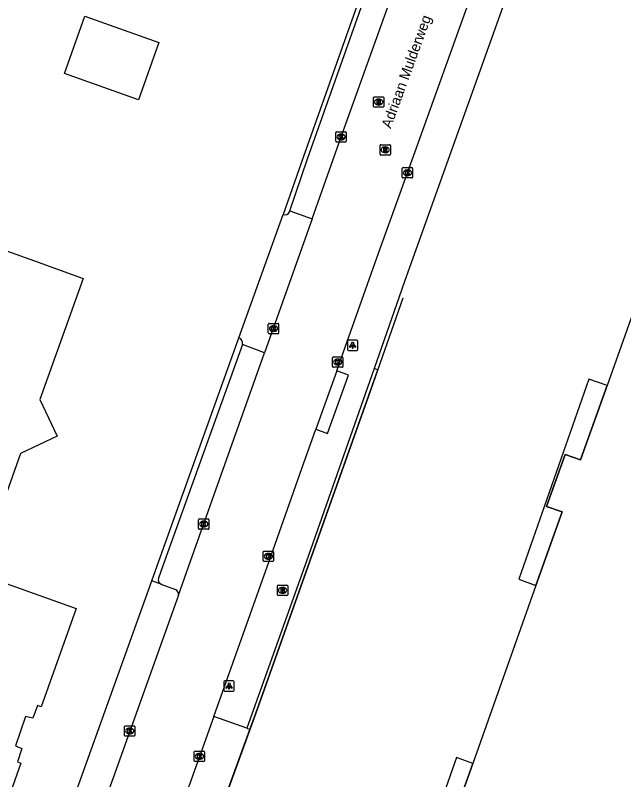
# Model space of a CAD drawing. Extents: x 155018 to 156648, y 383980 to 385733.
# Drawn here: x 155695.9 to 155754.8, y 384978.8 to 385052.9 of the extents above; entities that cross this region are included whole.
import ezdxf

# ---------------------------------------------------------------- set-up
doc = ezdxf.new("R2010")
doc.units = 0
for name, color, linetype in [('IMGEO_Brandkraan', 7, 'Continuous'), ('IMGEO_Groenvoorziening', 7, 'Continuous'), ('IMGEO_Hek', 7, 'Continuous'), ('IMGEO_Kolk', 7, 'Continuous'), ('IMGEO_Lichtpunt', 7, 'Continuous'), ('IMGEO_Openbare_ruimte_label', 7, 'Continuous'), ('IMGEO_Pand', 7, 'Continuous'), ('IMGEO_Pand_overbouw', 7, 'Continuous'), ('IMGEO_Rijbaan_lokaal_gesloten', 7, 'Continuous'), ('IMGEO_Rioolput', 7, 'Continuous'), ('IMGEO_Voetpad_open', 7, 'Continuous')]:
    doc.layers.add(name, color=color, linetype=linetype)

msp = doc.modelspace()

# ---------------------------------------------------------------- linework, layer by layer
at = {"layer": 'IMGEO_Brandkraan'}
for p, q in [((155721.253, 384996.734), (155721.253, 384997.586)), ((155721.328, 384997.66), (155722.18, 384997.66)), ((155721.741, 384997.44), (155721.766, 384997.44)), ((155722.254, 384997.586), (155722.254, 384996.734)), ((155722.18, 384996.66), (155721.328, 384996.66)), ((155721.764, 384996.88), (155721.739, 384996.88))]:
    msp.add_line(p, q, dxfattribs=at)
for points in [[(155721.253, 384996.734), (155721.253, 384997.586)], [(155721.328, 384997.66), (155722.18, 384997.66)], [(155721.601, 384997.36), (155721.601, 384996.96), (155721.814, 384996.96)], [(155721.832, 384997.36), (155721.601, 384997.36)], [(155721.78, 384997.279), (155721.726, 384997.279), (155721.726, 384997.203)], [(155721.726, 384997.203), (155721.779, 384997.203)], [(155721.788, 384997.127), (155721.726, 384997.127), (155721.726, 384997.046)], [(155721.726, 384997.046), (155721.788, 384997.046)], [(155722.254, 384997.586), (155722.254, 384996.734)], [(155722.18, 384996.66), (155721.328, 384996.66)]]:
    msp.add_lwpolyline(points, dxfattribs=at)
for centre, radius, start, end in [((155721.33, 384997.584), 0.0765, 91.55205, 178.44795), ((155721.33, 384997.584), 0.0765, 91.55205, 178.44795), ((155721.781, 384997.241), 0.0379, 267.82845, 90.93552), ((155721.789, 384997.086), 0.0404, 269.87594, 90.50774), ((155721.82, 384997.211), 0.251, 268.66757, 293.53466), ((155721.836, 384997.215), 0.145, 59.4692, 91.53667), ((155721.861, 384997.262), 0.0922, 285.51372, 58.15012), ((155721.866, 384997.07), 0.105, 301.31148, 78.98903), ((155722.178, 384997.584), 0.0765, 1.55205, 88.44795), ((155722.178, 384997.584), 0.0765, 1.55205, 88.44795), ((155721.33, 384996.736), 0.0765, 181.55205, 268.44795), ((155721.33, 384996.736), 0.0765, 181.55205, 268.44795), ((155722.178, 384996.736), 0.0765, 271.55205, 358.44795), ((155722.178, 384996.736), 0.0765, 271.55205, 358.44795)]:
    msp.add_arc(centre, radius, start, end, dxfattribs=at)
for centre, major_axis, ratio, start_param, end_param in [((155721.74, 384997.16), (-0.387, 0.002), 0.722429, 4.712389, 7.853982), ((155721.765, 384997.16), (-0.39, 0.002), 0.717154, 1.570796, 4.712389)]:
    msp.add_ellipse(centre, major_axis=major_axis, ratio=ratio, start_param=start_param, end_param=end_param, dxfattribs=at)
at = {"layer": 'IMGEO_Groenvoorziening'}
msp.add_lwpolyline([(155718.598, 384983.687), (155719.139, 384985.171), (155724.402, 385000), (155730.975, 385018.536), (155730.642, 385018.653)], dxfattribs=at)
at = {"layer": 'IMGEO_Hek'}
for points in [[(155733.417, 385025.46), (155730.074, 385015.981), (155724.402, 385000)], [(155724.402, 385000), (155719.139, 384985.171), (155715.7, 384975.738), (155702.844, 384939.771), (155702.172, 384937.868)]]:
    msp.add_lwpolyline(points, dxfattribs=at)
at = {"layer": 'IMGEO_Kolk'}
for p, q in [((155726.918, 385040.669), (155726.918, 385041.521)), ((155726.993, 385041.595), (155727.845, 385041.595)), ((155727.919, 385041.521), (155727.919, 385040.669)), ((155727.429, 385040.815), (155727.404, 385040.815)), ((155727.406, 385041.375), (155727.431, 385041.375)), ((155727.845, 385040.595), (155726.993, 385040.595)), ((155733.348, 385037.188), (155733.348, 385038.04)), ((155733.423, 385038.114), (155734.275, 385038.114)), ((155733.836, 385037.894), (155733.861, 385037.894)), ((155734.349, 385038.04), (155734.349, 385037.188)), ((155734.275, 385037.114), (155733.423, 385037.114)), ((155733.859, 385037.334), (155733.834, 385037.334)), ((155720.374, 385022.102), (155720.374, 385022.954)), ((155720.449, 385023.028), (155721.301, 385023.028)), ((155721.375, 385022.954), (155721.375, 385022.102)), ((155720.885, 385022.248), (155720.86, 385022.248)), ((155720.862, 385022.808), (155720.887, 385022.808)), ((155721.301, 385022.028), (155720.449, 385022.028)), ((155726.603, 385018.851), (155726.603, 385019.703)), ((155726.678, 385019.777), (155727.53, 385019.777)), ((155727.091, 385019.557), (155727.116, 385019.557)), ((155727.604, 385019.703), (155727.604, 385018.851)), ((155727.53, 385018.777), (155726.678, 385018.777)), ((155727.114, 385018.997), (155727.089, 385018.997)), ((155713.617, 385003.151), (155713.617, 385004.003)), ((155713.692, 385004.077), (155714.544, 385004.077)), ((155714.105, 385003.857), (155714.13, 385003.857)), ((155714.618, 385004.003), (155714.618, 385003.151)), ((155714.544, 385003.077), (155713.692, 385003.077)), ((155714.128, 385003.297), (155714.103, 385003.297)), ((155719.877, 385000.024), (155719.877, 385000.876)), ((155719.952, 385000.95), (155720.804, 385000.95)), ((155720.365, 385000.73), (155720.39, 385000.73)), ((155720.878, 385000.876), (155720.878, 385000.024)), ((155720.804, 384999.95), (155719.952, 384999.95)), ((155720.388, 385000.17), (155720.363, 385000.17)), ((155706.443, 384983.11), (155706.443, 384983.962)), ((155706.518, 384984.036), (155707.37, 384984.036)), ((155706.931, 384983.816), (155706.956, 384983.816)), ((155707.444, 384983.962), (155707.444, 384983.11)), ((155707.37, 384983.036), (155706.518, 384983.036)), ((155706.954, 384983.256), (155706.929, 384983.256)), ((155713.202, 384980.645), (155713.202, 384981.497)), ((155713.277, 384981.571), (155714.129, 384981.571)), ((155714.203, 384981.497), (155714.203, 384980.645)), ((155713.713, 384980.791), (155713.688, 384980.791)), ((155713.69, 384981.351), (155713.715, 384981.351)), ((155714.129, 384980.571), (155713.277, 384980.571))]:
    msp.add_line(p, q, dxfattribs=at)
for points in [[(155726.918, 385040.669), (155726.918, 385041.521)], [(155726.993, 385041.595), (155727.845, 385041.595)], [(155727.919, 385041.521), (155727.919, 385040.669)], [(155727.239, 385041.295), (155727.362, 385041.295), (155727.362, 385041.144), (155727.492, 385041.295), (155727.656, 385041.295), (155727.51, 385041.144), (155727.663, 385040.895), (155727.511, 385040.895), (155727.426, 385041.059), (155727.362, 385040.992), (155727.362, 385040.895), (155727.239, 385040.895), (155727.239, 385041.295)], [(155727.845, 385040.595), (155726.993, 385040.595)], [(155733.348, 385037.188), (155733.348, 385038.04)], [(155733.423, 385038.114), (155734.275, 385038.114)], [(155733.669, 385037.814), (155733.792, 385037.814), (155733.792, 385037.663), (155733.922, 385037.814), (155734.086, 385037.814), (155733.94, 385037.663), (155734.093, 385037.414), (155733.941, 385037.414), (155733.856, 385037.578), (155733.792, 385037.511), (155733.792, 385037.414), (155733.669, 385037.414), (155733.669, 385037.814)], [(155734.349, 385038.04), (155734.349, 385037.188)], [(155734.275, 385037.114), (155733.423, 385037.114)], [(155720.374, 385022.102), (155720.374, 385022.954)], [(155720.449, 385023.028), (155721.301, 385023.028)], [(155721.375, 385022.954), (155721.375, 385022.102)], [(155720.695, 385022.728), (155720.818, 385022.728), (155720.818, 385022.577), (155720.948, 385022.728), (155721.112, 385022.728), (155720.966, 385022.577), (155721.119, 385022.328), (155720.967, 385022.328), (155720.882, 385022.492), (155720.818, 385022.425), (155720.818, 385022.328), (155720.695, 385022.328), (155720.695, 385022.728)], [(155721.301, 385022.028), (155720.449, 385022.028)], [(155726.603, 385018.851), (155726.603, 385019.703)], [(155726.678, 385019.777), (155727.53, 385019.777)], [(155726.924, 385019.477), (155727.047, 385019.477), (155727.047, 385019.326), (155727.177, 385019.477), (155727.341, 385019.477), (155727.195, 385019.326), (155727.348, 385019.077), (155727.196, 385019.077), (155727.111, 385019.241), (155727.047, 385019.174), (155727.047, 385019.077), (155726.924, 385019.077), (155726.924, 385019.477)], [(155727.604, 385019.703), (155727.604, 385018.851)], [(155727.53, 385018.777), (155726.678, 385018.777)], [(155713.617, 385003.151), (155713.617, 385004.003)], [(155713.692, 385004.077), (155714.544, 385004.077)], [(155713.938, 385003.777), (155714.061, 385003.777), (155714.061, 385003.626), (155714.191, 385003.777), (155714.355, 385003.777), (155714.209, 385003.626), (155714.362, 385003.377), (155714.21, 385003.377), (155714.125, 385003.541), (155714.061, 385003.474), (155714.061, 385003.377), (155713.938, 385003.377), (155713.938, 385003.777)], [(155714.618, 385004.003), (155714.618, 385003.151)], [(155714.544, 385003.077), (155713.692, 385003.077)], [(155719.877, 385000.024), (155719.877, 385000.876)], [(155719.952, 385000.95), (155720.804, 385000.95)], [(155720.878, 385000.876), (155720.878, 385000.024)], [(155720.804, 384999.95), (155719.952, 384999.95)], [(155720.198, 385000.65), (155720.321, 385000.65), (155720.321, 385000.499), (155720.451, 385000.65), (155720.615, 385000.65), (155720.469, 385000.499), (155720.622, 385000.25), (155720.47, 385000.25), (155720.385, 385000.414), (155720.321, 385000.347), (155720.321, 385000.25), (155720.198, 385000.25), (155720.198, 385000.65)], [(155706.443, 384983.11), (155706.443, 384983.962)], [(155706.518, 384984.036), (155707.37, 384984.036)], [(155706.764, 384983.736), (155706.887, 384983.736), (155706.887, 384983.585), (155707.017, 384983.736), (155707.181, 384983.736), (155707.035, 384983.585), (155707.188, 384983.336), (155707.036, 384983.336), (155706.951, 384983.5), (155706.887, 384983.433), (155706.887, 384983.336), (155706.764, 384983.336), (155706.764, 384983.736)], [(155707.444, 384983.962), (155707.444, 384983.11)], [(155707.37, 384983.036), (155706.518, 384983.036)], [(155713.202, 384980.645), (155713.202, 384981.497)], [(155713.277, 384981.571), (155714.129, 384981.571)], [(155714.203, 384981.497), (155714.203, 384980.645)], [(155713.523, 384981.271), (155713.646, 384981.271), (155713.646, 384981.12), (155713.776, 384981.271), (155713.94, 384981.271), (155713.794, 384981.12), (155713.947, 384980.871), (155713.795, 384980.871), (155713.71, 384981.035), (155713.646, 384980.968), (155713.646, 384980.871), (155713.523, 384980.871), (155713.523, 384981.271)], [(155714.129, 384980.571), (155713.277, 384980.571)]]:
    msp.add_lwpolyline(points, dxfattribs=at)
for centre, start, end in [((155726.995, 385041.519), 91.55205, 178.44795), ((155726.995, 385041.519), 91.55205, 178.44795), ((155727.843, 385041.519), 1.55205, 88.44795), ((155727.843, 385041.519), 1.55205, 88.44795), ((155726.995, 385040.671), 181.55205, 268.44795), ((155726.995, 385040.671), 181.55205, 268.44795), ((155727.843, 385040.671), 271.55205, 358.44795), ((155727.843, 385040.671), 271.55205, 358.44795), ((155733.425, 385038.038), 91.55205, 178.44795), ((155733.425, 385038.038), 91.55205, 178.44795), ((155734.273, 385038.038), 1.55205, 88.44795), ((155734.273, 385038.038), 1.55205, 88.44795), ((155733.425, 385037.19), 181.55205, 268.44795), ((155733.425, 385037.19), 181.55205, 268.44795), ((155734.273, 385037.19), 271.55205, 358.44795), ((155734.273, 385037.19), 271.55205, 358.44795), ((155720.451, 385022.952), 91.55205, 178.44795), ((155720.451, 385022.952), 91.55205, 178.44795), ((155721.299, 385022.952), 1.55205, 88.44795), ((155721.299, 385022.952), 1.55205, 88.44795), ((155720.451, 385022.104), 181.55205, 268.44795), ((155720.451, 385022.104), 181.55205, 268.44795), ((155721.299, 385022.104), 271.55205, 358.44795), ((155721.299, 385022.104), 271.55205, 358.44795), ((155726.68, 385019.701), 91.55205, 178.44795), ((155726.68, 385019.701), 91.55205, 178.44795), ((155727.528, 385019.701), 1.55205, 88.44795), ((155727.528, 385019.701), 1.55205, 88.44795), ((155726.68, 385018.853), 181.55205, 268.44795), ((155726.68, 385018.853), 181.55205, 268.44795), ((155727.528, 385018.853), 271.55205, 358.44795), ((155727.528, 385018.853), 271.55205, 358.44795), ((155713.694, 385004.001), 91.55205, 178.44795), ((155713.694, 385004.001), 91.55205, 178.44795), ((155714.542, 385004.001), 1.55205, 88.44795), ((155714.542, 385004.001), 1.55205, 88.44795), ((155713.694, 385003.153), 181.55205, 268.44795), ((155713.694, 385003.153), 181.55205, 268.44795), ((155714.542, 385003.153), 271.55205, 358.44795), ((155714.542, 385003.153), 271.55205, 358.44795), ((155719.954, 385000.874), 91.55205, 178.44795), ((155719.954, 385000.874), 91.55205, 178.44795), ((155720.802, 385000.874), 1.55205, 88.44795), ((155720.802, 385000.874), 1.55205, 88.44795), ((155719.954, 385000.026), 181.55205, 268.44795), ((155719.954, 385000.026), 181.55205, 268.44795), ((155720.802, 385000.026), 271.55205, 358.44795), ((155720.802, 385000.026), 271.55205, 358.44795), ((155706.52, 384983.96), 91.55205, 178.44795), ((155706.52, 384983.96), 91.55205, 178.44795), ((155707.368, 384983.96), 1.55205, 88.44795), ((155707.368, 384983.96), 1.55205, 88.44795), ((155706.52, 384983.112), 181.55205, 268.44795), ((155706.52, 384983.112), 181.55205, 268.44795), ((155707.368, 384983.112), 271.55205, 358.44795), ((155707.368, 384983.112), 271.55205, 358.44795), ((155713.279, 384981.495), 91.55205, 178.44795), ((155713.279, 384981.495), 91.55205, 178.44795), ((155714.127, 384981.495), 1.55205, 88.44795), ((155714.127, 384981.495), 1.55205, 88.44795), ((155713.279, 384980.647), 181.55205, 268.44795), ((155713.279, 384980.647), 181.55205, 268.44795), ((155714.127, 384980.647), 271.55205, 358.44795), ((155714.127, 384980.647), 271.55205, 358.44795)]:
    msp.add_arc(centre, 0.0765, start, end, dxfattribs=at)
for centre, major_axis, ratio, start_param, end_param in [((155727.405, 385041.095), (-0.387, 0.002), 0.722429, 4.712389, 7.853982), ((155727.43, 385041.095), (-0.39, 0.002), 0.717154, 1.570796, 4.712389), ((155733.835, 385037.614), (-0.387, 0.002), 0.722429, 4.712389, 7.853982), ((155733.86, 385037.614), (-0.39, 0.002), 0.717154, 1.570796, 4.712389), ((155720.861, 385022.528), (-0.387, 0.002), 0.722429, 4.712389, 7.853982), ((155720.886, 385022.528), (-0.39, 0.002), 0.717154, 1.570796, 4.712389), ((155727.09, 385019.277), (-0.387, 0.002), 0.722429, 4.712389, 7.853982), ((155727.115, 385019.277), (-0.39, 0.002), 0.717154, 1.570796, 4.712389), ((155714.104, 385003.577), (-0.387, 0.002), 0.722429, 4.712389, 7.853982), ((155714.129, 385003.577), (-0.39, 0.002), 0.717154, 1.570796, 4.712389), ((155720.364, 385000.45), (-0.387, 0.002), 0.722429, 4.712389, 7.853982), ((155720.389, 385000.45), (-0.39, 0.002), 0.717154, 1.570796, 4.712389), ((155706.93, 384983.536), (-0.387, 0.002), 0.722429, 4.712389, 7.853982), ((155706.955, 384983.536), (-0.39, 0.002), 0.717154, 1.570796, 4.712389), ((155713.689, 384981.071), (-0.387, 0.002), 0.722429, 4.712389, 7.853982), ((155713.714, 384981.071), (-0.39, 0.002), 0.717154, 1.570796, 4.712389)]:
    msp.add_ellipse(centre, major_axis=major_axis, ratio=ratio, start_param=start_param, end_param=end_param, dxfattribs=at)
at = {"layer": 'IMGEO_Lichtpunt'}
for p, q in [((155728.039, 385021.313), (155728.039, 385020.506)), ((155728.039, 385021.313), (155728.039, 385020.506)), ((155728.941, 385021.408), (155728.133, 385021.408)), ((155728.941, 385021.408), (155728.133, 385021.408)), ((155729.035, 385020.506), (155729.035, 385021.313)), ((155729.035, 385020.506), (155729.035, 385021.313)), ((155728.133, 385020.412), (155728.941, 385020.412)), ((155728.133, 385020.412), (155728.941, 385020.412)), ((155716.073, 384988.289), (155716.073, 384987.482)), ((155716.073, 384988.289), (155716.073, 384987.482)), ((155716.975, 384988.384), (155716.167, 384988.384)), ((155716.975, 384988.384), (155716.167, 384988.384)), ((155717.069, 384987.482), (155717.069, 384988.289)), ((155717.069, 384987.482), (155717.069, 384988.289)), ((155716.167, 384987.388), (155716.975, 384987.388)), ((155716.167, 384987.388), (155716.975, 384987.388))]:
    msp.add_line(p, q, dxfattribs=at)
for points in [[(155728.413, 385020.977), (155728.452, 385020.949), (155728.264, 385020.687), (155728.226, 385020.714), (155728.413, 385020.977)], [(155728.515, 385020.929), (155728.562, 385020.929), (155728.562, 385020.607), (155728.515, 385020.607), (155728.515, 385020.929)], [(155728.625, 385020.949), (155728.663, 385020.976), (155728.85, 385020.714), (155728.811, 385020.686), (155728.625, 385020.949)], [(155716.447, 384987.953), (155716.486, 384987.925), (155716.298, 384987.663), (155716.26, 384987.69), (155716.447, 384987.953)], [(155716.549, 384987.905), (155716.596, 384987.905), (155716.596, 384987.583), (155716.549, 384987.583), (155716.549, 384987.905)], [(155716.659, 384987.925), (155716.697, 384987.952), (155716.884, 384987.69), (155716.845, 384987.662), (155716.659, 384987.925)]]:
    msp.add_lwpolyline(points, dxfattribs=at)
for centre in [(155728.538, 385021.111), (155716.572, 384988.087)]:
    msp.add_circle(centre, 0.0994, dxfattribs=at)
for centre, start, end in [((155728.133, 385021.313), 90, 180), ((155728.133, 385021.313), 90, 180), ((155728.941, 385021.313), 0, 90), ((155728.941, 385021.313), 0, 90), ((155728.133, 385020.506), 180, 270), ((155728.133, 385020.506), 180, 270), ((155728.941, 385020.506), 270, 0), ((155728.941, 385020.506), 270, 360), ((155716.167, 384988.289), 90, 180), ((155716.167, 384988.289), 90, 180), ((155716.975, 384988.289), 0, 90), ((155716.975, 384988.289), 0, 90), ((155716.167, 384987.482), 180, 270), ((155716.167, 384987.482), 180, 270), ((155716.975, 384987.482), 270, 0), ((155716.975, 384987.482), 270, 360)]:
    msp.add_arc(centre, 0.0946, start, end, dxfattribs=at)
at = {"layer": 'IMGEO_Pand'}
for points in [[(155658.666, 385053.535), (155667.974, 385050.22), (155664.649, 385040.885), (155697.722, 385029.072), (155702.43, 385027.39), (155698.24, 385015.66), (155699.91, 385012.1), (155696.36, 385010.43), (155692.665, 385000), (155692.24, 384998.8), (155701.77, 384995.41), (155698.36, 384985.87), (155698.02, 384986.01), (155697.558, 384984.765), (155696.85, 384984.92), (155695.87, 384982.1), (155696.51, 384981.84), (155696.474, 384981.73), (155696.09, 384980.54), (155696.4, 384980.41), (155693.01, 384970.89)], [(155707.797, 385044.699), (155700.632, 385047.234), (155702.601, 385052.8), (155709.771, 385050.249), (155707.797, 385044.699)], [(155762.359, 385042.817), (155753.183, 385017.001), (155750.623, 385009.797), (155749.138, 385010.33), (155747.33, 385005.279), (155748.837, 385004.772), (155746.303, 384997.642), (155740.174, 384980.395), (155728.915, 384948.717), (155727.468, 384949.235), (155696.765, 384862.93), (155766.348, 384838.189), (155767.038, 384840.129), (155767.438, 384839.985), (155765.854, 384835.53), (155771.729, 384833.45), (155773.299, 384837.894), (155819.22, 384821.585), (155822.731, 384820.338), (155823.528, 384820.055), (155825.201, 384824.767), (155840.068, 384866.636)]]:
    msp.add_lwpolyline(points, dxfattribs=at)
at = {"layer": 'IMGEO_Pand_overbouw'}
for points in [[(155751.433, 385017.622), (155744.638, 384998.232), (155746.303, 384997.642), (155748.837, 385004.772), (155747.33, 385005.279), (155749.138, 385010.33), (155750.623, 385009.797), (155753.183, 385017.001)], [(155738.587, 384980.964), (155727.468, 384949.235), (155728.915, 384948.717), (155740.174, 384980.395)]]:
    msp.add_lwpolyline(points, close=True, dxfattribs=at)
at = {"layer": 'IMGEO_Rijbaan_lokaal_gesloten'}
for points in [[(155724.606, 385033.163), (155727.42, 385041.095), (155734.635, 385061.204), (155741.863, 385081.49), (155749.126, 385101.756), (155752.407, 385110.986)], [(155727.017, 385018.428), (155728.003, 385021.255), (155731.055, 385029.838), (155733.848, 385037.615), (155741.439, 385058.768), (155756.537, 385101.063), (155759.644, 385109.754)], [(155724.606, 385033.163), (155719.998, 385020.177)], [(155711.66, 384996.694), (155712.839, 385000), (155719.998, 385020.177)], [(155727.017, 385018.428), (155724.976, 385012.761)], [(155715.089, 384984.941), (155720.459, 385000), (155723.632, 385008.98), (155724.976, 385012.761)], [(155711.66, 384996.694), (155697.277, 384956.434)], [(155715.089, 384984.941), (155712.738, 384978.347), (155712.551, 384977.822)]]:
    msp.add_lwpolyline(points, dxfattribs=at)
at = {"layer": 'IMGEO_Rioolput'}
for p, q in [((155730.561, 385044.051), (155730.561, 385044.903)), ((155730.636, 385044.977), (155731.488, 385044.977)), ((155731.049, 385044.757), (155731.074, 385044.757)), ((155731.562, 385044.903), (155731.562, 385044.051)), ((155731.488, 385043.977), (155730.636, 385043.977)), ((155731.072, 385044.197), (155731.047, 385044.197)), ((155731.199, 385039.414), (155731.199, 385040.266)), ((155731.274, 385040.34), (155732.126, 385040.34)), ((155731.687, 385040.12), (155731.712, 385040.12)), ((155732.2, 385040.266), (155732.2, 385039.414)), ((155732.126, 385039.34), (155731.274, 385039.34)), ((155731.71, 385039.56), (155731.685, 385039.56))]:
    msp.add_line(p, q, dxfattribs=at)
for points in [[(155730.561, 385044.051), (155730.561, 385044.903)], [(155730.636, 385044.977), (155731.488, 385044.977)], [(155731.15, 385044.675), (155730.898, 385044.677), (155730.898, 385044.277)], [(155730.898, 385044.277), (155731.022, 385044.277), (155731.022, 385044.439), (155731.033, 385044.439)], [(155731.076, 385044.596), (155731.022, 385044.596), (155731.022, 385044.515)], [(155731.022, 385044.515), (155731.074, 385044.515)], [(155731.08, 385044.41), (155731.151, 385044.277), (155731.291, 385044.277), (155731.226, 385044.403)], [(155731.562, 385044.903), (155731.562, 385044.051)], [(155731.488, 385043.977), (155730.636, 385043.977)], [(155731.199, 385039.414), (155731.199, 385040.266)], [(155731.274, 385040.34), (155732.126, 385040.34)], [(155731.788, 385040.038), (155731.536, 385040.04), (155731.536, 385039.64)], [(155731.714, 385039.959), (155731.66, 385039.959), (155731.66, 385039.878)], [(155732.2, 385040.266), (155732.2, 385039.414)], [(155732.126, 385039.34), (155731.274, 385039.34)], [(155731.536, 385039.64), (155731.66, 385039.64), (155731.66, 385039.802), (155731.671, 385039.802)], [(155731.66, 385039.878), (155731.712, 385039.878)], [(155731.718, 385039.773), (155731.789, 385039.64), (155731.929, 385039.64), (155731.864, 385039.766)]]:
    msp.add_lwpolyline(points, dxfattribs=at)
for centre, radius, start, end in [((155730.638, 385044.901), 0.0765, 91.55205, 178.44795), ((155730.638, 385044.901), 0.0765, 91.55205, 178.44795), ((155731.032, 385044.386), 0.0533, 26.02933, 88.69889), ((155731.058, 385044.704), 0.19, 274.7715, 282.96867), ((155731.082, 385044.5), 0.0964, 77.00612, 93.18647), ((155731.096, 385044.557), 0.0378, 276.66336, 79.67722), ((155731.149, 385044.565), 0.109, 350.36119, 89.41601), ((155731.147, 385044.565), 0.112, 277.58423, 350.98172), ((155731.131, 385044.35), 0.108, 29.51342, 73.79051), ((155731.486, 385044.901), 0.0765, 1.55205, 88.44795), ((155731.486, 385044.901), 0.0765, 1.55205, 88.44795), ((155730.638, 385044.053), 0.0765, 181.55205, 268.44795), ((155730.638, 385044.053), 0.0765, 181.55205, 268.44795), ((155731.486, 385044.053), 0.0765, 271.55205, 358.44795), ((155731.486, 385044.053), 0.0765, 271.55205, 358.44795), ((155731.276, 385040.264), 0.0765, 91.55205, 178.44795), ((155731.276, 385040.264), 0.0765, 91.55205, 178.44795), ((155731.72, 385039.863), 0.0964, 77.00612, 93.18647), ((155731.734, 385039.92), 0.0378, 276.66336, 79.67722), ((155731.787, 385039.928), 0.109, 350.36119, 89.41601), ((155732.124, 385040.264), 0.0765, 1.55205, 88.44795), ((155732.124, 385040.264), 0.0765, 1.55205, 88.44795), ((155731.276, 385039.416), 0.0765, 181.55205, 268.44795), ((155731.276, 385039.416), 0.0765, 181.55205, 268.44795), ((155731.67, 385039.749), 0.0533, 26.02933, 88.69889), ((155731.696, 385040.067), 0.19, 274.7715, 282.96867), ((155731.785, 385039.928), 0.112, 277.58423, 350.98172), ((155731.769, 385039.713), 0.108, 29.51342, 73.79051), ((155732.124, 385039.416), 0.0765, 271.55205, 358.44795), ((155732.124, 385039.416), 0.0765, 271.55205, 358.44795)]:
    msp.add_arc(centre, radius, start, end, dxfattribs=at)
for centre, major_axis, ratio, start_param, end_param in [((155731.048, 385044.477), (-0.387, 0.002), 0.722429, 4.712389, 7.853982), ((155731.073, 385044.477), (-0.39, 0.002), 0.717154, 1.570796, 4.712389), ((155731.686, 385039.84), (-0.387, 0.002), 0.722429, 4.712389, 7.853982), ((155731.711, 385039.84), (-0.39, 0.002), 0.717154, 1.570796, 4.712389)]:
    msp.add_ellipse(centre, major_axis=major_axis, ratio=ratio, start_param=start_param, end_param=end_param, dxfattribs=at)
at = {"layer": 'IMGEO_Voetpad_open'}
for points in [[(155764.43, 385113.324), (155764.255, 385112.835), (155733.568, 385027.069), (155733.054, 385025.589), (155730.642, 385018.653)], [(155749.439, 385111.623), (155723.78, 385039.191), (155721.797, 385033.581)], [(155722.456, 385033.926), (155724.175, 385038.957), (155749.712, 385111.016)], [(155717.522, 385021.627), (155721.797, 385033.581)], [(155722.426, 385033.838), (155722.456, 385033.926)], [(155722.456, 385033.926), (155724.606, 385033.163)], [(155709.077, 384998.076), (155709.767, 385000), (155717.522, 385021.627)], [(155717.863, 385020.989), (155710.328, 385000), (155709.731, 384998.338)], [(155719.998, 385020.177), (155717.863, 385020.989)], [(155730.642, 385018.653), (155730.413, 385017.993), (155724.057, 385000), (155718.276, 384983.804)], [(155724.976, 385012.761), (155726.108, 385012.352), (155728.134, 385018.023), (155727.017, 385018.428)], [(155694.342, 384956.978), (155694.915, 384958.585), (155709.077, 384998.076)], [(155710.061, 384997.723), (155710.043, 384997.728), (155709.077, 384998.076)], [(155710.061, 384997.723), (155711.38, 384997.233)], [(155718.276, 384983.804), (155715.089, 384984.941)], [(155716.009, 384976.585), (155718.598, 384983.687)], [(155718.276, 384983.804), (155718.598, 384983.687)]]:
    msp.add_lwpolyline(points, dxfattribs=at)
for centre, radius, start, end in [((155721.967, 385034.064), 0.512, 250.6501, 333.79828), ((155717.35, 385021.125), 0.531, 345.18274, 71.06473), ((155710.222, 384998.206), 0.509, 164.93124, 251.50347), ((155711.214, 384996.805), 0.459, 346.06388, 68.83812)]:
    msp.add_arc(centre, radius, start, end, dxfattribs=at)

# ---------------------------------------------------------------- texts
at = {"layer": 'IMGEO_Openbare_ruimte_label'}
msp.add_text('Adriaan Mulderweg', height=1, rotation=70.00711, dxfattribs=at).set_placement((155732.234, 385041.843))

doc.saveas('drawing.dxf')
